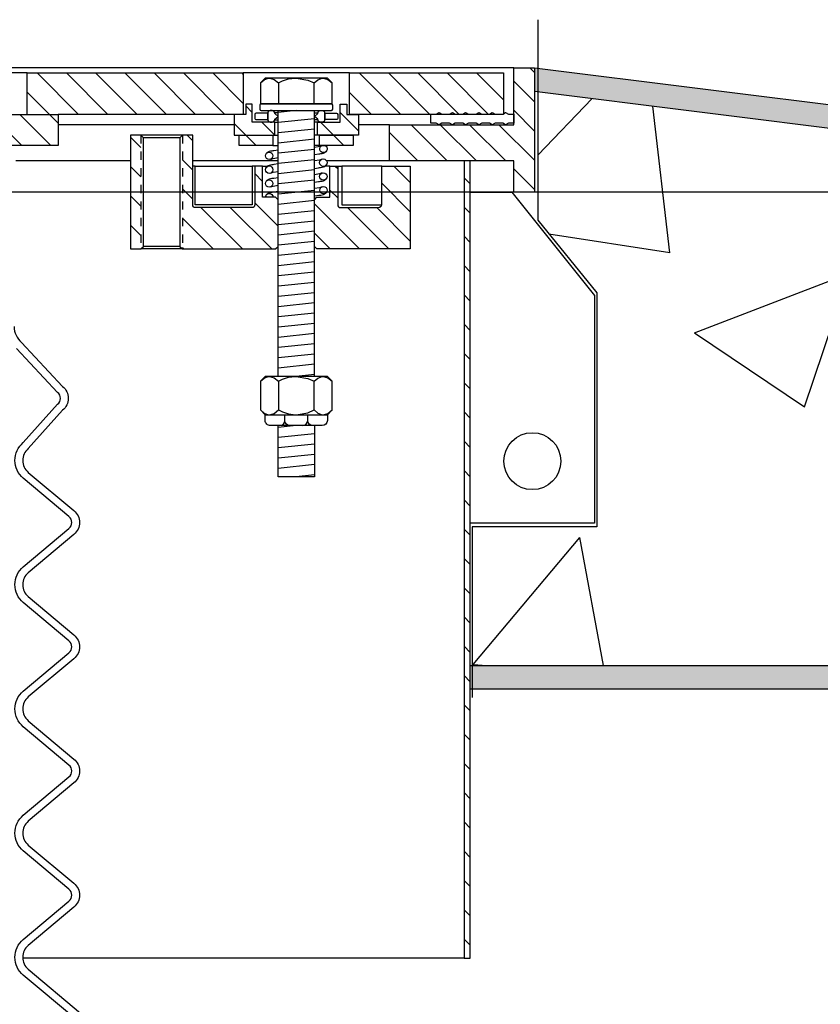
# Model space of a CAD drawing. Extents: x -169 to 6736, y -208 to 3022.
# Tile 520 of 656: x 6097 to 6106, y 410 to 422. Entities that reach past the tile are written whole.
import ezdxf

# ---------------------------------------------------------------- set-up
doc = ezdxf.new("R2010")
doc.units = 0
doc.header["$MEASUREMENT"] = 0
doc.linetypes.add('HIDDEN5', pattern=[0.05, 0.025, -0.025])
doc.layers.get('DEFPOINTS').update_dxf_attribs({"linetype": 'CONTINUOUS'})
for name, color, linetype in [('CONCRETE-HATCH', 2, 'CONTINUOUS'), ('FREEZE-LINES', 8, 'CONTINUOUS'), ('MULTI-PORT-MANHOLE', 2, 'CONTINUOUS'), ('MULTI-PORT-MANHOLE-HATCH', 252, 'CONTINUOUS'), ('MULTI-PORT-SHROUD', 1, 'CONTINUOUS'), ('PEAGRAVEL-HATCH', 3, 'CONTINUOUS'), ('TANK-SLAB', 6, 'CONTINUOUS')]:
    doc.layers.add(name, color=color, linetype=linetype)
pattern_1 = [(135, (14063.16914, -756.0172), (0.176776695, 0.176776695), [])]

msp = doc.modelspace()

# ---------------------------------------------------------------- hatches: boundary and pattern name
at = {"layer": 'CONCRETE-HATCH'}
h = msp.add_hatch(dxfattribs=at)
h.set_pattern_fill('AR-CONC', color=256, scale=2.67, style=0)
h.set_pattern_definition([(50, (6102.026, 414.289), (19.151, -1.675), [2.0025, -22.0275]), (355, (6102.026, 414.289), (-3.705, 20.084), [1.602, -17.622]), (100.45, (6103.622, 414.149), (15.446, 18.408), [1.702, -18.7205]), (46.18, (6102.026, 419.629), (28.495, -4.42), [3.004, -33.041]), (96.64, (6104.4, 419.26), (24.955, 26.01), [2.553, -28.081]), (351.18, (6102.026, 419.63), (24.955, 26.01), [2.403, -26.433]), (21, (6104.696, 418.294), (15.937, -10.75), [2.0025, -22.0275]), (326, (6104.696, 418.294), (6.497, 19.362), [1.602, -17.622]), (71.45, (6106.024, 417.398), (22.434, 8.612), [1.702, -18.7205]), (37.5, (6102.026, 414.2886), (0.3247, 8.8883), [0, -17.4084, 0, -17.889, 0, -17.6887]), (7.5, (6102.026, 414.289), (7.024, 10.531), [0, -10.1994, 0, -17.0079, 0, -6.7417]), (327.5, (6096.072, 414.2886), (14.253, -0.6022), [0, -6.675, 0, -20.826, 0, -27.6345]), (317.5, (6093.402, 414.289), (15.571, 2.673), [0, -8.6775, 0, -13.8306, 0, -19.6245])])
h.paths.add_polyline_path([(6121.58181, 419.87263), (6121.5553, 419.92254), (6121.51047, 419.94932), (6121.12458, 419.94932), (6120.91665, 420.72611), (6106.76171, 420.72611), (6102.81843, 421.21902), (6102.81843, 419.6672), (6103.53386, 418.79096), (6103.53386, 415.964), (6102.02592, 415.964), (6102.02592, 414.28861), (6121.58181, 414.28861)])
at = {"layer": 'MULTI-PORT-MANHOLE-HATCH', "linetype": 'Continuous'}
h = msp.add_hatch(dxfattribs=at)
h.set_pattern_fill('LINE', color=256, scale=2, angle=45, style=0)
h.set_pattern_definition(pattern_1)
h.paths.add_polyline_path([(6102.52922, 420.00736), (6102.52922, 420.38236), (6101.02922, 420.38236), (6101.02922, 420.81986), (6102.52922, 420.81986), (6102.52922, 421.50736), (6102.77922, 421.50736), (6102.77922, 420.00736)])
h = msp.add_hatch(dxfattribs=at)
h.set_pattern_fill('LINE', color=256, scale=2, angle=45, style=0)
h.set_pattern_definition(pattern_1)
h.paths.add_polyline_path([(6095.90422, 420.56986), (6095.90422, 420.94486), (6096.65422, 420.94486), (6096.65422, 421.44486), (6099.2636, 421.44486), (6099.2636, 420.94486), (6097.02922, 420.94486), (6097.02922, 420.56986)])
h = msp.add_hatch(dxfattribs=at)
h.set_pattern_fill('LINE', color=256, scale=2, angle=45, style=0)
h.set_pattern_definition(pattern_1)
h.paths.add_polyline_path([(6100.54485, 421.44486), (6102.40422, 421.44486), (6102.40422, 420.94486), (6100.54485, 420.94486)])
h = msp.add_hatch(dxfattribs=at)
h.set_pattern_fill('LINE', color=256, scale=2, angle=45, style=0)
h.set_pattern_definition(pattern_1)
h.paths.add_polyline_path([(6100.16204, 420.85111), (6100.43547, 420.85111), (6100.43547, 421.06986), (6100.5136, 421.06986), (6100.5136, 420.94486), (6100.65422, 420.94486), (6100.65422, 420.69486), (6100.16204, 420.69486)])
h.paths.add_polyline_path([(6099.15422, 420.94486), (6099.29485, 420.94486), (6099.29485, 421.06986), (6099.37297, 421.06986), (6099.37297, 420.85111), (6099.64641, 420.85111), (6099.64641, 420.69486), (6099.15422, 420.69486)])
h.paths.add_polyline_path([(6099.21672, 420.69486), (6099.62297, 420.69486), (6099.62297, 420.56986), (6099.21672, 420.56986)])
h.paths.add_polyline_path([(6100.18547, 420.69486), (6100.59172, 420.69486), (6100.59172, 420.56986), (6100.18547, 420.56986)])
h = msp.add_hatch(dxfattribs=at)
h.set_pattern_fill('LINE', color=256, scale=2, angle=45, style=0)
h.set_pattern_definition(pattern_1)
h.paths.add_polyline_path([(6098.52922, 420.69486), (6098.65422, 420.69486), (6098.65422, 419.85111, 0.41421356), (6098.68547, 419.81986), (6099.37297, 419.81986, 0.41421356), (6099.40422, 419.85111), (6099.40422, 420.31986), (6099.49797, 420.31986), (6099.49797, 419.94486), (6099.65422, 419.94486), (6099.68547, 419.91361), (6099.68547, 419.35111), (6099.65422, 419.31986), (6098.52922, 419.31986)])
h.paths.add_polyline_path([(6097.90422, 420.69486), (6098.02922, 420.69486), (6098.02922, 419.31986), (6097.90422, 419.31986)])
h = msp.add_hatch(dxfattribs=at)
h.set_pattern_fill('LINE', color=256, scale=2, angle=45, style=0)
h.set_pattern_definition(pattern_1)
h.paths.add_polyline_path([(6100.12297, 419.91361), (6100.15422, 419.94486), (6100.31047, 419.94486), (6100.31047, 420.31986), (6100.40422, 420.31986), (6100.40422, 419.85111, 0.41421356), (6100.43547, 419.81986), (6100.87795, 419.81986), (6100.90671, 419.82405), (6100.92777, 419.83548), (6100.93547, 419.85111), (6100.93547, 420.31986), (6101.27922, 420.31986), (6101.27922, 419.31986), (6100.15422, 419.31986), (6100.12297, 419.35111)])
h = msp.add_hatch(dxfattribs=at)
h.set_pattern_fill('LINE', color=256, scale=2, angle=45, style=0)
h.set_pattern_definition(pattern_1)
h.paths.add_polyline_path([(6101.92952, 410.75736), (6102.00422, 410.75736), (6102.00422, 420.38236), (6101.92952, 420.38236)])
at = {"layer": 'PEAGRAVEL-HATCH'}
h = msp.add_hatch(dxfattribs=at)
h.set_pattern_fill('AR-SAND', color=256, scale=7.5, style=0)
h.set_pattern_definition([(37.5, (6102.004, 397.787), (-0.4725, 14.451), [0, -11.4, 0, -12.75, 0, -12.1875]), (7.5, (6102.004, 397.787), (13.273, 21.166), [0, -6.15, 0, -10.275, 0, -3.9375]), (327.5, (6092.779, 397.787), (23.356, 0.0424), [0, -3.75, 0, -13.5, 0, -17.625]), (317.5, (6092.78, 397.787), (22.546, 6.583), [0, -1.875, 0, -8.85, 0, -10.125])])
h.paths.add_polyline_path([(6121.58181, 412.74358), (6121.58181, 414.00736), (6102.02592, 414.00736), (6102.02592, 413.90406), (6102.00422, 410.75736), (6102.00422, 397.78672), (6121.58181, 397.78672)])
h = msp.add_hatch(dxfattribs=at)
h.set_pattern_fill('AR-SAND', color=256, scale=7.5, style=0)
h.set_pattern_definition([(37.5, (6100.141, 404.474), (-0.472, 14.451), [0, -11.4, 0, -12.75, 0, -12.1875]), (7.5, (6100.14, 404.474), (13.273, 21.166), [0, -6.15, 0, -10.275, 0, -3.9375]), (327.5, (6090.916, 404.474), (23.356, 0.042), [0, -3.75, 0, -13.5, 0, -17.625]), (317.5, (6090.916, 404.474), (22.546, 6.583), [0, -1.875, 0, -8.85, 0, -10.125])])
edge = h.paths.add_edge_path()
edge.add_line((6102.00422, 410.75736), (6101.92952, 410.75736))
edge.add_line((6101.92952, 410.75736), (6096.60238, 410.75736))
edge.add_arc((6096.78967, 410.76619), 0.1875, 182.701543, 229.999905)
edge.add_line((6096.66915, 410.62256), (6097.29961, 410.09354))
edge.add_arc((6097.17909, 409.9499), 0.1875, -15.380859, 49.999905, ccw=False)
edge.add_line((6097.35987, 409.90017), (6097.20338, 409.33129))
edge.add_arc((6097.68547, 409.19867), 0.5, 164.619141, 180)
edge.add_line((6097.18547, 409.19867), (6097.18547, 409.01619))
edge.add_line((6097.18547, 409.01619), (6097.21547, 409.01619))
edge.add_line((6097.21547, 409.01619), (6097.21547, 408.39119))
edge.add_line((6097.21547, 408.39119), (6097.18547, 408.39119))
edge.add_line((6097.18547, 408.39119), (6097.18547, 408.26619))
edge.add_line((6097.18547, 408.26619), (6097.09172, 408.26619))
edge.add_line((6097.09172, 408.26619), (6096.90422, 408.26619))
edge.add_line((6096.90422, 408.26619), (6096.90422, 406.05086))
edge.add_arc((6097.15422, 406.05086), 0.25, 180, 255.010102)
edge.add_arc((6085.09335, 361.00728), 46.38034, 74.292665, 75.010114, ccw=False)
edge.add_arc((6097.4195, 404.83739), 0.85, 0, 74.292653, ccw=False)
edge.add_line((6098.2695, 404.83739), (6098.2695, 402.62373))
edge.add_line((6098.2695, 402.62373), (6098.26963, 402.46304))
edge.add_line((6098.26963, 402.46304), (6098.11101, 402.46304))
edge.add_line((6098.11101, 402.46304), (6097.9195, 402.62373))
edge.add_line((6097.9195, 402.62373), (6097.9195, 403.66034))
edge.add_ellipse((6097.79057, 403.74985), major_axis=(0, 0.2), ratio=0.72085956, start_angle=108.968168, end_angle=243.414993, ccw=False)
edge.add_line((6097.65422, 403.67341), (6097.65422, 403.32673))
edge.add_arc((6097.72108, 403.33121), 0.06701, 183.83352, 271.586914)
edge.add_line((6097.72293, 403.26423), (6097.78172, 403.26423))
edge.add_arc((6097.78172, 403.20173), 0.0625, 0, 90, ccw=False)
edge.add_line((6097.84422, 403.20173), (6097.84422, 402.82673))
edge.add_arc((6097.78172, 402.82673), 0.0625, -90, 0, ccw=False)
edge.add_line((6097.78172, 402.76423), (6097.71422, 402.76423))
edge.add_arc((6097.71422, 402.70423), 0.06, 90, 180.020228)
edge.add_line((6097.65422, 402.70421), (6097.65596, 397.78672))
edge.add_line((6097.65596, 397.78672), (6102.00422, 397.78672))
edge.add_line((6102.00422, 397.78672), (6102.00422, 410.75736))
at = {"layer": 'TANK-SLAB'}
for points in [[(6120.87795, 421.00736), (6106.77922, 421.00736), (6102.77922, 421.50736), (6102.77922, 421.22392), (6106.76171, 420.72611), (6120.94317, 420.72611)], [(6121.59509, 414.28861), (6102.00422, 414.28861), (6102.00422, 414.00736), (6121.59509, 414.00736)]]:
    msp.add_hatch(color=256, dxfattribs=at).paths.add_polyline_path(points)

# ---------------------------------------------------------------- linework, layer by layer
at = {"layer": 'DEFPOINTS'}
msp.add_lwpolyline([(6102.81843, 422.08841), (6102.81843, 419.6672), (6103.53386, 418.79096), (6103.53386, 415.964), (6102.02592, 415.964), (6102.02592, 413.90406)], dxfattribs=at)
at = {"layer": 'FREEZE-LINES', "linetype": 'Continuous'}
msp.add_line((6657.53241, 420.00736), (5613.53241, 420.00736), dxfattribs=at)
at = {"layer": 'MULTI-PORT-MANHOLE', "color": 7, "linetype": 'Continuous'}
for p, q in [((6102.52922, 421.50736), (6096.27992, 421.50736)), ((6100.54485, 421.44486), (6099.2636, 421.44486)), ((6099.15422, 420.81986), (6097.02922, 420.81986)), ((6099.6442, 420.88111), (6099.68547, 420.88111)), ((6099.64641, 420.85111), (6099.68547, 420.85111)), ((6100.16204, 420.85111), (6100.12297, 420.85111)), ((6101.02922, 420.81986), (6100.65422, 420.81986)), ((6098.52922, 420.69486), (6098.02922, 420.69486)), ((6099.64641, 420.69486), (6099.68547, 420.69486)), ((6100.16204, 420.69486), (6100.12297, 420.69486)), ((6099.62297, 420.56986), (6099.68547, 420.56986)), ((6100.18547, 420.56986), (6100.12297, 420.56986)), ((6097.90422, 420.38236), (6096.5194, 420.38236)), ((6099.68547, 420.38236), (6098.65422, 420.38236)), ((6098.68547, 420.31986), (6099.37297, 420.31986)), ((6099.49797, 420.31986), (6099.55707, 420.31986)), ((6100.31047, 420.31986), (6100.25138, 420.31986)), ((6101.02922, 420.38236), (6100.27085, 420.38236)), ((6100.93547, 420.31986), (6100.45245, 420.31986)), ((6098.52922, 419.31986), (6098.02922, 419.31986)), ((6101.92952, 410.75736), (6096.60238, 410.75736))]:
    msp.add_line(p, q, dxfattribs=at)
at = {"layer": 'MULTI-PORT-MANHOLE', "color": 254, "linetype": 'Continuous'}
for p, q in [((6096.65422, 421.44486), (6096.35573, 421.44486)), ((6100.12297, 420.96171), (6100.16425, 420.96171)), ((6100.16425, 420.88111), (6100.12297, 420.88111))]:
    msp.add_line(p, q, dxfattribs=at)
at = {"layer": 'MULTI-PORT-MANHOLE', "color": 2, "linetype": 'Continuous'}
for p, q in [((6099.68772, 421.32619), (6099.68772, 421.07171)), ((6100.12073, 421.07171), (6100.12073, 421.32619)), ((6099.68547, 417.78154), (6099.68547, 420.99171)), ((6100.12297, 417.78154), (6100.12297, 420.99171)), ((6098.49797, 420.66361), (6098.06047, 420.66361)), ((6098.49797, 419.35111), (6098.06047, 419.35111)), ((6099.68772, 417.72353), (6099.68772, 417.37556)), ((6100.12073, 417.37556), (6100.12073, 417.72353))]:
    msp.add_line(p, q, dxfattribs=at)
at = {"layer": 'MULTI-PORT-MANHOLE', "linetype": 'Continuous'}
msp.add_line((6096.65422, 420.94486), (6097.02922, 420.94486), dxfattribs=at)
at = {"layer": 'MULTI-PORT-MANHOLE', "color": 3, "linetype": 'Continuous'}
msp.add_line((6100.12297, 419.89493), (6100.12297, 420.83461), dxfattribs=at)
at = {"layer": 'MULTI-PORT-MANHOLE', "color": 1, "linetype": 'HIDDEN5', "ltscale": 0.4}
for p, q in [((6098.02922, 420.69486), (6098.02922, 419.31986)), ((6098.52922, 420.69486), (6098.52922, 419.31986))]:
    msp.add_line(p, q, dxfattribs=at)
at = {"layer": 'MULTI-PORT-MANHOLE', "linetype": 'Continuous'}
for points in [[(6102.52922, 420.00736), (6102.52922, 420.38236), (6101.02922, 420.38236), (6101.02922, 420.81986), (6102.52922, 420.81986), (6102.52922, 421.50736), (6102.77922, 421.50736), (6102.77922, 420.00736)], [(6095.90422, 420.56986), (6095.90422, 420.94486), (6096.65422, 420.94486), (6096.65422, 421.44486), (6099.2636, 421.44486), (6099.2636, 420.94486), (6097.02922, 420.94486), (6097.02922, 420.56986)], [(6100.54485, 421.44486), (6102.40422, 421.44486), (6102.40422, 420.94486), (6100.54485, 420.94486)], [(6101.92952, 410.75736), (6102.00422, 410.75736), (6102.00422, 420.38236), (6101.92952, 420.38236), (6101.92952, 410.75736)]]:
    msp.add_lwpolyline(points, close=True, dxfattribs=at)
at = {"layer": 'MULTI-PORT-MANHOLE', "color": 2, "linetype": 'Continuous'}
for points in [[(6100.27922, 421.07171), (6100.33724, 421.07171), (6100.33724, 421.32619), (6100.27922, 421.38421), (6099.52922, 421.38421), (6099.47121, 421.32619), (6099.47121, 421.07171), (6099.52922, 421.07171)], [(6099.37297, 421.06986), (6099.29485, 421.06986), (6099.29485, 420.94486), (6099.15422, 420.94486), (6099.15422, 420.69486), (6099.64641, 420.69486), (6099.64641, 420.85111), (6099.37297, 420.85111)], [(6100.43547, 421.06986), (6100.5136, 421.06986), (6100.5136, 420.94486), (6100.65422, 420.94486), (6100.65422, 420.69486), (6100.16204, 420.69486), (6100.16204, 420.85111), (6100.43547, 420.85111)], [(6098.06047, 419.35111), (6098.06047, 420.66361), (6098.02922, 420.69486), (6097.90422, 420.69486), (6097.90422, 419.31986), (6098.02922, 419.31986)], [(6099.62297, 420.56986), (6099.21672, 420.56986), (6099.21672, 420.69486), (6099.62297, 420.69486), (6099.62297, 420.56986)], [(6100.18547, 420.56986), (6100.18547, 420.69486), (6100.59172, 420.69486), (6100.59172, 420.56986), (6100.18547, 420.56986)], [(6100.27922, 417.31754), (6100.33724, 417.37556), (6100.33724, 417.72353), (6100.27922, 417.78154), (6099.52922, 417.78154), (6099.47121, 417.72353), (6099.47121, 417.37556), (6099.52922, 417.31754)]]:
    msp.add_lwpolyline(points, close=True, dxfattribs=at)
for points in [[(6099.47121, 421.32619), (6099.51634, 421.36352), (6099.56587, 421.38421), (6099.57946, 421.38421), (6099.57946, 421.38421), (6099.63573, 421.36769), (6099.68772, 421.32619), (6099.73632, 421.34833), (6099.81198, 421.37303), (6099.89322, 421.38405), (6099.90422, 421.38421), (6100.04373, 421.3591), (6100.12073, 421.32619), (6100.16585, 421.36352), (6100.21539, 421.38421), (6100.22898, 421.38421), (6100.28525, 421.36769), (6100.33724, 421.32619)], [(6099.47121, 417.72353), (6099.51634, 417.76086), (6099.56587, 417.78154), (6099.57946, 417.78154), (6099.57946, 417.78154), (6099.63573, 417.76503), (6099.68772, 417.72353), (6099.73632, 417.74567), (6099.81198, 417.77037), (6099.89322, 417.78138), (6099.90422, 417.78154), (6100.04373, 417.75643), (6100.12073, 417.72353), (6100.16585, 417.76086), (6100.21539, 417.78154), (6100.22898, 417.78154), (6100.28525, 417.76503), (6100.33724, 417.72353)], [(6099.47121, 417.37556), (6099.51634, 417.33823), (6099.56587, 417.31754), (6099.57946, 417.31754), (6099.57946, 417.31754), (6099.63573, 417.33406), (6099.68772, 417.37556), (6099.73632, 417.35342), (6099.81198, 417.32872), (6099.89322, 417.3177), (6099.90422, 417.31754), (6100.04373, 417.34265), (6100.12073, 417.37556), (6100.16585, 417.33823), (6100.21539, 417.31754), (6100.22898, 417.31754), (6100.28525, 417.33406), (6100.33724, 417.37556)], [(6100.12297, 417.18755), (6100.12297, 416.57021), (6099.68547, 416.57021), (6099.68547, 417.18754)]]:
    msp.add_lwpolyline(points, dxfattribs=at)
for points in [[(6100.3281, 421.07171), (6099.48035, 421.07171, 0.41421356), (6099.46473, 421.05608), (6099.46473, 421.00734, 0.41421356), (6099.48035, 420.99171), (6100.3281, 420.99171, 0.41421356), (6100.34372, 421.00734), (6100.34372, 421.05608, 0.41421356)], [(6098.52922, 419.31986), (6099.65422, 419.31986), (6099.68547, 419.35111), (6099.68547, 419.91361), (6099.65422, 419.94486), (6099.49797, 419.94486), (6099.49797, 420.31986), (6099.40422, 420.31986), (6099.40422, 419.85111, -0.41421356), (6099.37297, 419.81986), (6098.68547, 419.81986, -0.41421356), (6098.65422, 419.85111), (6098.65422, 420.69486), (6098.52922, 420.69486), (6098.49797, 420.66361), (6098.49797, 419.35111)], [(6100.93547, 419.85111), (6100.93547, 420.31986), (6101.27922, 420.31986), (6101.27922, 419.31986), (6100.15422, 419.31986), (6100.12297, 419.35111), (6100.12297, 419.91361), (6100.15422, 419.94486), (6100.31047, 419.94486), (6100.31047, 420.31986), (6100.40422, 420.31986), (6100.40422, 419.85111, 0.41421356), (6100.43547, 419.81986), (6100.87795, 419.81986), (6100.90671, 419.82405), (6100.92777, 419.83548)]]:
    msp.add_lwpolyline(points, format="xyb", close=True, dxfattribs=at)
at = {"layer": 'MULTI-PORT-MANHOLE', "color": 7, "linetype": 'Continuous'}
for points in [[(6099.55922, 420.88241), (6099.55922, 420.96041), (6099.41985, 420.96041, 0.41421356), (6099.40422, 420.94479), (6099.40422, 420.89723, 0.41421356), (6099.41422, 420.8816), (6099.55922, 420.8816)], [(6099.55922, 420.88236, 0.41421356), (6099.59047, 420.85111), (6099.61297, 420.85111, 0.41421356), (6099.64422, 420.88236), (6099.64422, 420.88624), (6099.68483, 420.92141), (6099.64422, 420.95658), (6099.64422, 420.96046, 0.41421356), (6099.61297, 420.99171), (6099.59047, 420.99171, 0.41421356), (6099.55922, 420.96046), (6099.55922, 420.88111)], [(6100.24922, 420.88236, -0.41421356), (6100.21797, 420.85111), (6100.19547, 420.85111, -0.41421356), (6100.16422, 420.88236), (6100.16422, 420.88624), (6100.12362, 420.92141), (6100.16422, 420.95658), (6100.16422, 420.96046, -0.41421356), (6100.19547, 420.99171), (6100.21797, 420.99171, -0.41421356), (6100.24922, 420.96046), (6100.24922, 420.88111)], [(6100.24922, 420.88241), (6100.24922, 420.96041), (6100.3886, 420.96041, -0.41421356), (6100.40422, 420.94479), (6100.40422, 420.89723, -0.41421356), (6100.39422, 420.8816), (6100.24922, 420.8816)]]:
    msp.add_lwpolyline(points, format="xyb", dxfattribs=at)
msp.add_lwpolyline([(6102.42351, 420.96786), (6102.42997, 420.96786), (6102.46422, 420.94786), (6102.52922, 420.94786), (6102.52922, 420.83986), (6102.46422, 420.83986), (6102.42997, 420.81986), (6102.39572, 420.83986), (6102.30372, 420.83986), (6102.26947, 420.81986), (6102.23522, 420.83986), (6102.14322, 420.83986), (6102.10897, 420.81986), (6102.07472, 420.83986), (6101.98272, 420.83986), (6101.94847, 420.81986), (6101.91422, 420.83986), (6101.82222, 420.83986), (6101.78797, 420.81986), (6101.75372, 420.83986), (6101.66172, 420.83986), (6101.62747, 420.81986), (6101.59322, 420.83986), (6101.52922, 420.83986), (6101.52922, 420.94786), (6101.59322, 420.94786), (6101.62747, 420.96786), (6101.66172, 420.94786), (6101.75372, 420.94786), (6101.78797, 420.96786), (6101.82222, 420.94786), (6101.91422, 420.94786), (6101.94847, 420.96786), (6101.98272, 420.94786), (6102.07472, 420.94786), (6102.10897, 420.96786), (6102.14322, 420.94786), (6102.23522, 420.94786), (6102.26947, 420.96786), (6102.30372, 420.94786), (6102.39572, 420.94786), (6102.42997, 420.96786)], dxfattribs=at)
at = {"layer": 'MULTI-PORT-MANHOLE', "color": 1, "linetype": 'Continuous'}
for points in [[(6100.12297, 420.55019), (6100.16993, 420.5571), (6100.18461, 420.5594), (6100.21251, 420.56986)], [(6099.68547, 420.51319), (6099.63408, 420.50632), (6099.6216, 420.50448), (6099.61016, 420.50265), (6099.59226, 420.49944), (6099.57594, 420.49499), (6099.5684, 420.49237), (6099.56067, 420.48885), (6099.55566, 420.48596), (6099.55031, 420.48207), (6099.54553, 420.47766), (6099.54093, 420.47208), (6099.53664, 420.46474), (6099.53439, 420.45742)], [(6099.59331, 420.40198), (6099.62509, 420.41389), (6099.68547, 420.4228)], [(6100.12297, 420.45993), (6100.17562, 420.46697), (6100.1881, 420.46881), (6100.19953, 420.47064), (6100.21744, 420.47385), (6100.23376, 420.4783), (6100.24129, 420.48092), (6100.24903, 420.48444), (6100.25404, 420.48733), (6100.25939, 420.49122), (6100.26416, 420.49563), (6100.26877, 420.50121), (6100.27305, 420.50855), (6100.2753, 420.51587)], [(6099.40422, 420.31986), (6099.37297, 420.31986), (6099.37297, 419.85111), (6098.68547, 419.85111), (6098.68547, 420.31986), (6098.65422, 420.31986)], [(6099.68547, 420.34635), (6099.63408, 420.33948), (6099.6216, 420.33764), (6099.61016, 420.3358), (6099.59226, 420.33259), (6099.57594, 420.32814), (6099.5684, 420.32552), (6099.56067, 420.32201), (6099.55566, 420.31912), (6099.55031, 420.31523), (6099.54553, 420.31082), (6099.54093, 420.30524), (6099.53664, 420.2979), (6099.53439, 420.29057)], [(6100.21471, 420.4044), (6100.18293, 420.39249), (6100.12297, 420.38364)], [(6100.12297, 420.29325), (6100.17394, 420.30006), (6100.18642, 420.3019), (6100.19785, 420.30373), (6100.21576, 420.30694), (6100.23208, 420.31139), (6100.23961, 420.31401), (6100.24735, 420.31753), (6100.25236, 420.32042), (6100.25771, 420.32431), (6100.26248, 420.32872), (6100.26709, 420.3343), (6100.27137, 420.34164), (6100.27362, 420.34896)], [(6100.40422, 420.31986), (6100.45245, 420.31986), (6100.45245, 419.85111), (6100.93547, 419.85111)], [(6099.68547, 420.17938), (6099.63408, 420.17251), (6099.6216, 420.17067), (6099.61016, 420.16884), (6099.59226, 420.16563), (6099.57594, 420.16118), (6099.5684, 420.15856), (6099.56067, 420.15504), (6099.55566, 420.15215), (6099.55031, 420.14826), (6099.54553, 420.14385), (6099.54093, 420.13827), (6099.53664, 420.13093), (6099.53439, 420.12361)], [(6099.59331, 420.23513), (6099.62509, 420.24705), (6099.68547, 420.25596)], [(6100.21471, 420.23745), (6100.18293, 420.22554), (6100.12297, 420.21669)], [(6100.12297, 420.1263), (6100.17394, 420.13311), (6100.18642, 420.13495), (6100.19785, 420.13678), (6100.21576, 420.13999), (6100.23208, 420.14444), (6100.23961, 420.14706), (6100.24735, 420.15058), (6100.25236, 420.15347), (6100.25771, 420.15736), (6100.26248, 420.16177), (6100.26709, 420.16735), (6100.27137, 420.17469), (6100.27362, 420.18202)], [(6099.59331, 420.06817), (6099.62509, 420.08008), (6099.68547, 420.08899)], [(6100.21471, 420.07174), (6100.18293, 420.05983), (6100.12297, 420.05098)], [(6099.68547, 420.01328), (6099.63451, 420.00647), (6099.62203, 420.00462), (6099.6106, 420.00279), (6099.59269, 419.99958), (6099.57637, 419.99513), (6099.56884, 419.99251), (6099.5611, 419.98899), (6099.55609, 419.9861), (6099.55074, 419.98222), (6099.54597, 419.97781), (6099.54136, 419.97222), (6099.53707, 419.96488), (6099.53483, 419.95756)], [(6100.12297, 419.96059), (6100.17578, 419.96765), (6100.18826, 419.96949), (6100.19969, 419.97132), (6100.2176, 419.97453), (6100.23392, 419.97898), (6100.24145, 419.9816), (6100.24919, 419.98512), (6100.2542, 419.98801), (6100.25955, 419.9919), (6100.26432, 419.99631), (6100.26893, 420.00189), (6100.27321, 420.00923), (6100.27546, 420.01656)]]:
    msp.add_lwpolyline(points, dxfattribs=at)
for points in [[(6100.25148, 420.56986, -4.45498163), (6100.21295, 420.56986)], [(6099.53284, 419.94486, -0.98838487), (6099.62299, 419.94486)]]:
    msp.add_lwpolyline(points, format="xyb", close=True, dxfattribs=at)
at = {"layer": 'MULTI-PORT-MANHOLE', "linetype": 'Continuous'}
msp.add_lwpolyline([(6102.00422, 420.00736), (6102.50422, 420.00736), (6103.50422, 418.75736), (6103.50422, 416.00736), (6102.00422, 416.00736)], dxfattribs=at)
at = {"layer": 'MULTI-PORT-MANHOLE', "color": 2, "linetype": 'Continuous'}
for points in [[(6100.27922, 417.31754), (6100.27922, 417.25005, -0.41421241), (6100.21672, 417.18755), (6099.59172, 417.18754, -0.41421472), (6099.52922, 417.25004), (6099.52922, 417.31754)], [(6099.70424, 417.18755, 0.41186067), (6099.76623, 417.25004), (6099.76623, 417.31754)], [(6099.82823, 417.18755, -0.41186067), (6099.76623, 417.25004), (6099.76623, 417.31754)], [(6099.98022, 417.18755, 0.41186067), (6100.04221, 417.25004), (6100.04221, 417.31754)], [(6100.10421, 417.18755, -0.41186067), (6100.04221, 417.25004), (6100.04221, 417.31754)]]:
    msp.add_lwpolyline(points, format="xyb", dxfattribs=at)
at = {"layer": 'MULTI-PORT-MANHOLE', "color": 1, "linetype": 'Continuous'}
for centre in [(6099.57748, 420.44418), (6099.57748, 420.27734), (6100.23053, 420.3622), (6100.23053, 420.19525), (6099.57748, 420.11037), (6100.23237, 420.02979)]:
    msp.add_circle(centre, 0.04508, dxfattribs=at)
at = {"layer": 'MULTI-PORT-MANHOLE', "linetype": 'Continuous'}
msp.add_circle((6102.75422, 416.75736), 0.34375, dxfattribs=at)
at = {"layer": 'MULTI-PORT-MANHOLE-HATCH', "linetype": 'Continuous'}
msp.add_line((6099.68547, 420.96171), (6099.6442, 420.96171), dxfattribs=at)
at = {"layer": 'MULTI-PORT-MANHOLE-HATCH'}
for p, q in [((6099.90423, 420.99171), (6099.68547, 420.96892)), ((6100.12297, 420.89103), (6099.68547, 420.84545)), ((6100.12297, 420.76757), (6099.68547, 420.72198)), ((6100.12297, 420.6441), (6099.68547, 420.59852)), ((6100.12297, 420.6441), (6099.68547, 420.59852)), ((6100.12297, 420.52063), (6099.68547, 420.47505)), ((6100.12297, 420.39716), (6099.68547, 420.35158)), ((6100.12297, 420.39716), (6099.68547, 420.35158)), ((6100.12297, 420.27369), (6099.68547, 420.22811)), ((6100.12297, 420.15023), (6099.68547, 420.10464)), ((6100.12297, 420.15023), (6099.68547, 420.10464)), ((6100.12297, 420.02676), (6099.68547, 419.98118)), ((6100.12297, 419.90329), (6099.68547, 419.85771)), ((6100.12297, 419.90329), (6099.68547, 419.85771)), ((6100.12297, 419.77982), (6099.68547, 419.73424)), ((6100.12297, 419.65635), (6099.68547, 419.61077)), ((6100.12297, 419.65635), (6099.68547, 419.61077)), ((6100.12297, 419.53289), (6099.68547, 419.4873)), ((6100.12297, 419.40942), (6099.68547, 419.36384)), ((6100.12297, 419.40942), (6099.68547, 419.36384)), ((6100.12297, 419.28595), (6099.68547, 419.24037)), ((6100.12297, 419.16248), (6099.68547, 419.1169)), ((6100.12297, 419.16248), (6099.68547, 419.1169)), ((6100.12297, 419.03901), (6099.68547, 418.99343)), ((6100.12297, 418.91555), (6099.68547, 418.86996)), ((6100.12297, 418.91555), (6099.68547, 418.86996)), ((6100.12297, 418.79208), (6099.68547, 418.7465)), ((6100.12297, 418.66861), (6099.68547, 418.62303)), ((6100.12297, 418.66861), (6099.68547, 418.62303)), ((6100.12297, 418.54514), (6099.68547, 418.49956)), ((6100.12297, 418.42167), (6099.68547, 418.37609)), ((6100.12297, 418.42167), (6099.68547, 418.37609)), ((6100.12297, 418.29821), (6099.68547, 418.25262)), ((6100.12297, 418.17474), (6099.68547, 418.12916)), ((6100.12297, 418.17474), (6099.68547, 418.12916)), ((6100.12297, 418.05127), (6099.68547, 418.00569)), ((6100.12297, 417.9278), (6099.68547, 417.88222)), ((6100.12297, 417.9278), (6099.68547, 417.88222)), ((6100.12297, 417.80433), (6099.90422, 417.78154)), ((6099.90423, 417.18755), (6099.68548, 417.16475)), ((6100.12298, 417.08687), (6099.68548, 417.04129)), ((6100.12298, 416.9634), (6099.68548, 416.91782)), ((6100.12297, 416.83993), (6099.68547, 416.79435)), ((6100.12297, 416.71646), (6099.68547, 416.67088)), ((6100.12297, 416.593), (6099.90422, 416.57021))]:
    msp.add_line(p, q, dxfattribs=at)
at = {"layer": 'MULTI-PORT-SHROUD', "color": 1, "linetype": 'Continuous'}
for points in [[(6096.49797, 418.38277, 0.22169529), (6096.58728, 418.19126), (6097.08425, 417.65983, -0.46630908), (6097.08425, 417.37256), (6096.66915, 416.90983, 0.46630905), (6096.66915, 416.62256), (6097.22061, 416.15983, -0.46630905), (6097.22061, 415.87256), (6096.66915, 415.40983, 0.46630905), (6096.66915, 415.12256), (6097.22061, 414.65983, -0.46630905), (6097.22061, 414.37256), (6096.66915, 413.90983, 0.46630905), (6096.66915, 413.62256), (6097.22061, 413.15983, -0.46630905), (6097.22061, 412.87256), (6096.66915, 412.40983, 0.46630905), (6096.66915, 412.12256), (6097.22061, 411.65983, -0.46630905), (6097.22061, 411.37256), (6096.66915, 410.90983, 0.46630785), (6096.66915, 410.62256), (6097.29961, 410.09354, -0.29327778)], [(6097.23935, 410.02172), (6096.60889, 410.55074, -0.46630694), (6096.60889, 410.98164), (6097.16035, 411.44438, 0.46630723), (6097.16035, 411.58801), (6096.60889, 412.05074, -0.46630723), (6096.60889, 412.48164), (6097.16035, 412.94438, 0.46630723), (6097.16035, 413.08801), (6096.60889, 413.55074, -0.46630723), (6096.60889, 413.98164), (6097.16035, 414.44438, 0.46630723), (6097.16035, 414.58801), (6096.60889, 415.05074, -0.46630723), (6096.60889, 415.48164), (6097.16035, 415.94438, 0.46630723), (6097.16035, 416.08801), (6096.60889, 416.55074, -0.46630723), (6096.60889, 416.98164), (6097.02398, 417.44438, 0.46630817), (6097.02398, 417.58801), (6096.52702, 418.11944, -0.22169529)]]:
    msp.add_lwpolyline(points, format="xyb", dxfattribs=at)
at = {"layer": 'TANK-SLAB'}
for p, q in [((6102.00422, 414.28861), (6121.59509, 414.28861)), ((6102.00422, 414.00736), (6121.59509, 414.00736))]:
    msp.add_line(p, q, dxfattribs=at)
for points in [[(6102.77922, 421.50736), (6106.77922, 421.00736), (6120.87795, 421.00736)], [(6102.77922, 421.22392), (6106.76171, 420.72611), (6120.94317, 420.72611)]]:
    msp.add_lwpolyline(points, dxfattribs=at)

doc.saveas('drawing.dxf')
